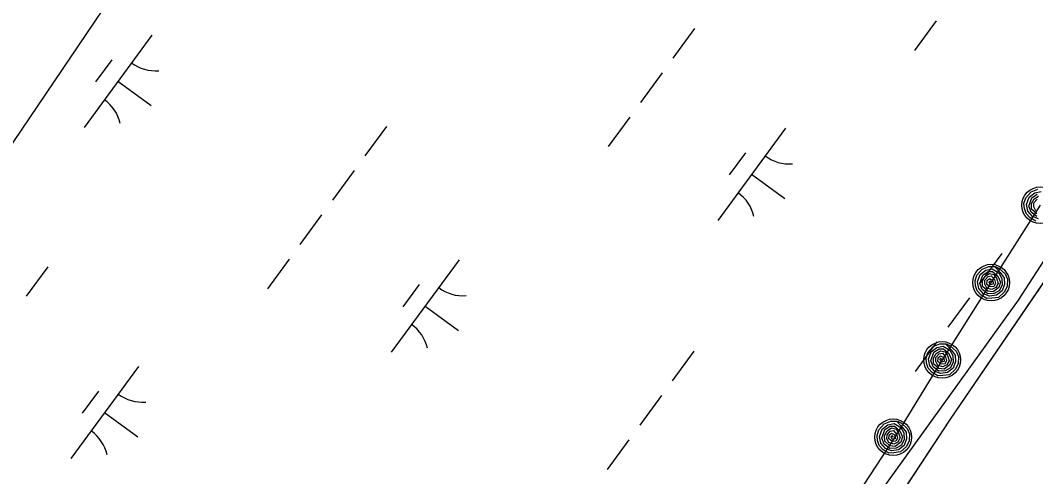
# Model space of a CAD drawing. Extents: x 3905714 to 3926767, y 183354 to 205755.
# Drawn here: x 3915098.9 to 3915542.3, y 192739.2 to 192938.7 of the extents above; entities that cross this region are included whole.
import ezdxf

# ---------------------------------------------------------------- set-up
doc = ezdxf.new("R2010")
doc.units = 0
for name, color, linetype in [('V-RIVR-EDGE', 7, 'Continuous'), ('V-RRAP-FSHR', 7, 'Continuous'), ('V-TOPO-SHOR', 7, 'Continuous'), ('V-UTIL-LINE', 7, 'Continuous'), ('V-WETL-SWMP', 7, 'Continuous')]:
    doc.layers.add(name, color=color, linetype=linetype)

msp = doc.modelspace()

# ---------------------------------------------------------------- linework, layer by layer
at = {"layer": 'V-RIVR-EDGE'}
msp.add_lwpolyline([(3915610.91, 192934.36), (3915534.71, 192816.35), (3915475.24, 192733.65), (3915450.15, 192682.54), (3915439, 192668.61), (3915430.64, 192659.31), (3915424.14, 192623.08), (3915415.77, 192594.27), (3915393.47, 192575.69), (3915376.75, 192557.1), (3915357.23, 192532.01), (3915240.15, 192358.25)], dxfattribs=at)
at = {"layer": 'V-RRAP-FSHR'}
for points in [[(3915542.33, 192850.88), (3915539.85, 192852.28), (3915538.17, 192854.17), (3915537.36, 192856.38), (3915537.2, 192858.59), (3915537.95, 192861.09), (3915540.3, 192863.66), (3915543.26, 192864.83)], [(3915543.51, 192851.93), (3915540.87, 192852.84), (3915538.84, 192855.17), (3915538.27, 192858.09), (3915539.45, 192861.33), (3915541.93, 192863.22), (3915544.66, 192863.81)], [(3915542.85, 192852.91), (3915540.34, 192854.8), (3915539.32, 192857.46), (3915540.57, 192861.13), (3915542.96, 192862.67)], [(3915542.82, 192854.07), (3915540.53, 192856.14), (3915540.5, 192858.55), (3915541.67, 192860.68), (3915543.49, 192861.85)], [(3915542.41, 192855.44), (3915541.44, 192857.09), (3915541.55, 192858.85), (3915543, 192860.53)], [(3915544.25, 192857.82), (3915522.85, 192824.19), (3915501.46, 192790.22), (3915480.73, 192756.42), (3915458.68, 192722.62), (3915437.29, 192688.82), (3915415.9, 192655.18), (3915393.43, 192621.94), (3915370.57, 192589.12), (3915349.37, 192555.2), (3915328.16, 192521.28)], [(3915524.72, 192831.1), (3915526.54, 192830.09), (3915528.94, 192827.87), (3915529.93, 192825.49), (3915529.8, 192822.28), (3915528.5, 192819.84), (3915526.09, 192817.56), (3915523.21, 192817.17), (3915520.94, 192817.08), (3915518.46, 192818.48), (3915516.78, 192820.37), (3915515.97, 192822.58), (3915515.81, 192824.79), (3915516.56, 192827.29), (3915518.91, 192829.86), (3915521.87, 192831.03), (3915524.27, 192831), (3915526.73, 192828.48), (3915528.59, 192826.16), (3915528.73, 192823.37), (3915527.6, 192820.34), (3915525.12, 192818.49), (3915522.12, 192818.13), (3915519.48, 192819.04), (3915517.45, 192821.36), (3915516.88, 192824.29), (3915518.06, 192827.52), (3915520.54, 192829.42), (3915523.27, 192830.01), (3915526.16, 192828.29), (3915527.5, 192825.87), (3915527.72, 192823.04), (3915526.47, 192820.57), (3915524.21, 192819.2), (3915521.46, 192819.11), (3915518.95, 192821), (3915517.93, 192823.66), (3915519.18, 192827.33), (3915521.57, 192828.87), (3915523.48, 192828.87), (3915525.75, 192826.82), (3915526.87, 192824.16), (3915526.21, 192821.81), (3915523.78, 192819.99), (3915521.43, 192820.27), (3915519.14, 192822.34), (3915519.11, 192824.75), (3915520.28, 192826.88), (3915522.1, 192828.05), (3915524.1, 192827.55), (3915525.19, 192825.88), (3915525.88, 192823.68), (3915524.87, 192821.87), (3915523.11, 192821.01), (3915521.02, 192821.64), (3915520.05, 192823.29), (3915520.16, 192825.05), (3915521.61, 192826.73), (3915522.93, 192826.9), (3915524.28, 192825.42), (3915524.76, 192823.56), (3915524.02, 192822.33), (3915522.46, 192822.18), (3915520.93, 192823.25), (3915521.09, 192824.88), (3915522.08, 192825.78), (3915523.52, 192825), (3915523.74, 192823.37), (3915522.6, 192823.1), (3915521.94, 192824.03), (3915522.21, 192824.83), (3915522.89, 192824.05)], [(3915503.33, 192797.3), (3915505.15, 192796.29), (3915507.55, 192794.07), (3915508.53, 192791.69), (3915508.41, 192788.48), (3915507.11, 192786.04), (3915504.7, 192783.76), (3915501.82, 192783.37), (3915499.54, 192783.28), (3915497.07, 192784.68), (3915495.39, 192786.57), (3915494.58, 192788.78), (3915494.42, 192790.99), (3915495.17, 192793.49), (3915497.52, 192796.06), (3915500.48, 192797.23), (3915502.88, 192797.2), (3915505.34, 192794.68), (3915507.2, 192792.36), (3915507.33, 192789.57), (3915506.21, 192786.54), (3915503.73, 192784.69), (3915500.73, 192784.33), (3915498.09, 192785.24), (3915496.06, 192787.57), (3915495.49, 192790.49), (3915496.67, 192793.73), (3915499.15, 192795.62), (3915501.88, 192796.21), (3915504.77, 192794.49), (3915506.11, 192792.07), (3915506.33, 192789.24), (3915505.08, 192786.77), (3915502.82, 192785.4), (3915500.06, 192785.31), (3915497.56, 192787.2), (3915496.54, 192789.86), (3915497.79, 192793.53), (3915500.18, 192795.07), (3915502.09, 192795.07), (3915504.35, 192793.02), (3915505.48, 192790.36), (3915504.82, 192788.01), (3915502.39, 192786.19), (3915500.04, 192786.47), (3915497.75, 192788.54), (3915497.71, 192790.95), (3915498.89, 192793.08), (3915500.71, 192794.25), (3915502.71, 192793.75), (3915503.8, 192792.08), (3915504.49, 192789.88), (3915503.47, 192788.07), (3915501.72, 192787.21), (3915499.62, 192787.84), (3915498.66, 192789.49), (3915498.77, 192791.25), (3915500.22, 192792.93), (3915501.54, 192793.1), (3915502.89, 192791.62), (3915503.37, 192789.76), (3915502.63, 192788.53), (3915501.07, 192788.38), (3915499.54, 192789.45), (3915499.7, 192791.08), (3915500.69, 192791.98), (3915502.13, 192791.2), (3915502.35, 192789.57), (3915501.2, 192789.3), (3915500.55, 192790.23), (3915500.81, 192791.03), (3915501.5, 192790.25)], [(3915481.94, 192763.5), (3915483.75, 192762.49), (3915486.16, 192760.27), (3915487.14, 192757.89), (3915487.02, 192754.68), (3915485.72, 192752.24), (3915483.31, 192749.96), (3915480.43, 192749.57), (3915478.16, 192749.48), (3915475.68, 192750.88), (3915474, 192752.77), (3915473.19, 192754.98), (3915473.03, 192757.19), (3915473.78, 192759.69), (3915476.13, 192762.26), (3915479.09, 192763.43), (3915481.49, 192763.4), (3915483.95, 192760.88), (3915485.81, 192758.56), (3915485.94, 192755.77), (3915484.82, 192752.74), (3915482.33, 192750.89), (3915479.34, 192750.53), (3915476.7, 192751.44), (3915474.67, 192753.77), (3915474.1, 192756.69), (3915475.28, 192759.93), (3915477.76, 192761.82), (3915480.49, 192762.41), (3915483.38, 192760.68), (3915484.72, 192758.27), (3915484.94, 192755.44), (3915483.69, 192752.97), (3915481.43, 192751.6), (3915478.68, 192751.51), (3915476.17, 192753.4), (3915475.15, 192756.06), (3915476.4, 192759.73), (3915478.79, 192761.27), (3915480.7, 192761.27), (3915482.96, 192759.21), (3915484.09, 192756.56), (3915483.43, 192754.21), (3915481, 192752.39), (3915478.65, 192752.67), (3915476.36, 192754.74), (3915476.33, 192757.15), (3915477.5, 192759.28), (3915479.31, 192760.45), (3915481.31, 192759.95), (3915482.41, 192758.28), (3915483.1, 192756.08), (3915482.08, 192754.27), (3915480.33, 192753.4), (3915478.23, 192754.04), (3915477.27, 192755.69), (3915477.38, 192757.45), (3915478.83, 192759.13), (3915480.15, 192759.3), (3915481.5, 192757.82), (3915481.98, 192755.96), (3915481.24, 192754.73), (3915479.68, 192754.58), (3915478.15, 192755.65), (3915478.31, 192757.28), (3915479.3, 192758.18), (3915480.74, 192757.4), (3915480.96, 192755.77), (3915479.81, 192755.49), (3915479.16, 192756.43), (3915479.42, 192757.23), (3915480.11, 192756.45)]]:
    msp.add_lwpolyline(points, dxfattribs=at)
for centre in [(3915544.25, 192857.82), (3915522.85, 192824.02), (3915501.46, 192790.22), (3915480.07, 192756.42)]:
    msp.add_circle(centre, 8, dxfattribs=at)
at = {"layer": 'V-TOPO-SHOR'}
msp.add_lwpolyline([(3915226.82, 192334.03), (3915311.44, 192461.08), (3915357.75, 192533.58), (3915365.48, 192548.09), (3915371.7, 192555.95), (3915376.9, 192559.62), (3915393.71, 192566.18), (3915405.82, 192569.81), (3915416.94, 192573.45), (3915419.91, 192575.4), (3915423.88, 192577.84), (3915425.63, 192582.27), (3915425.93, 192590.66), (3915425.37, 192623.23), (3915428.41, 192636.78), (3915430.94, 192646.38), (3915438.93, 192663.36), (3915451.38, 192682.77), (3915505.14, 192764.36), (3915569.59, 192858.96)], dxfattribs=at)
at = {"layer": 'V-UTIL-LINE'}
msp.add_lwpolyline([(3920382.72, 200123.13), (3919431.34, 198911.04), (3917639.74, 196643.01), (3912670.96, 189304.15), (3911629.35, 187953.28)], dxfattribs=at)
at = {"layer": 'V-WETL-SWMP'}
for p, q in [((3915393.38, 192935.07), (3915383.92, 192922.17)), ((3915498.79, 192938.37), (3915489.33, 192925.46)), ((3915156.3, 192932.21), (3915126.75, 192891.88)), ((3915138.85, 192921.45), (3915131.75, 192911.77)), ((3915379.19, 192915.71), (3915369.74, 192902.81)), ((3915141.52, 192912.05), (3915156.04, 192901.41)), ((3915365.01, 192896.35), (3915355.55, 192883.45)), ((3915258.85, 192892.31), (3915249.39, 192879.41)), ((3915433.02, 192891.52), (3915403.47, 192851.19)), ((3915415.56, 192880.76), (3915408.47, 192871.07)), ((3915244.66, 192872.95), (3915235.21, 192860.05)), ((3915418.24, 192871.36), (3915432.76, 192860.72)), ((3915505.14, 192764.36), (3915569.59, 192858.96)), ((3915230.48, 192853.59), (3915221.02, 192840.69)), ((3915527.56, 192836.77), (3915518.1, 192823.86)), ((3915216.3, 192834.23), (3915206.84, 192821.33)), ((3915290.48, 192833.91), (3915260.93, 192793.57)), ((3915110.88, 192830.94), (3915101.43, 192818.04)), ((3915273.03, 192823.14), (3915265.93, 192813.46)), ((3915513.37, 192817.41), (3915503.92, 192804.5)), ((3915275.7, 192813.74), (3915290.22, 192803.1)), ((3915499.19, 192798.05), (3915489.73, 192785.14)), ((3915393.03, 192794.01), (3915383.57, 192781.1)), ((3915150.52, 192787.39), (3915120.97, 192747.06)), ((3915133.07, 192776.62), (3915125.98, 192766.94)), ((3915378.84, 192774.65), (3915369.39, 192761.74)), ((3915135.75, 192767.22), (3915150.27, 192756.59)), ((3915451.38, 192682.77), (3915505.14, 192764.36)), ((3915364.66, 192755.29), (3915355.2, 192742.38))]:
    msp.add_line(p, q, dxfattribs=at)
for centre, start, end in [((3915158.04, 192934.19), 233, 274.5436), ((3915125.39, 192889.62), 13, 54.5436), ((3915434.76, 192893.5), 233, 274.5436), ((3915402.11, 192848.93), 13, 54.5436), ((3915292.22, 192835.88), 233, 274.5436), ((3915259.57, 192791.32), 13, 54.5436), ((3915152.26, 192789.37), 233, 274.5436), ((3915119.62, 192744.8), 13, 54.5436)]:
    msp.add_arc(centre, 17.62, start, end, dxfattribs=at)

doc.saveas('drawing.dxf')
